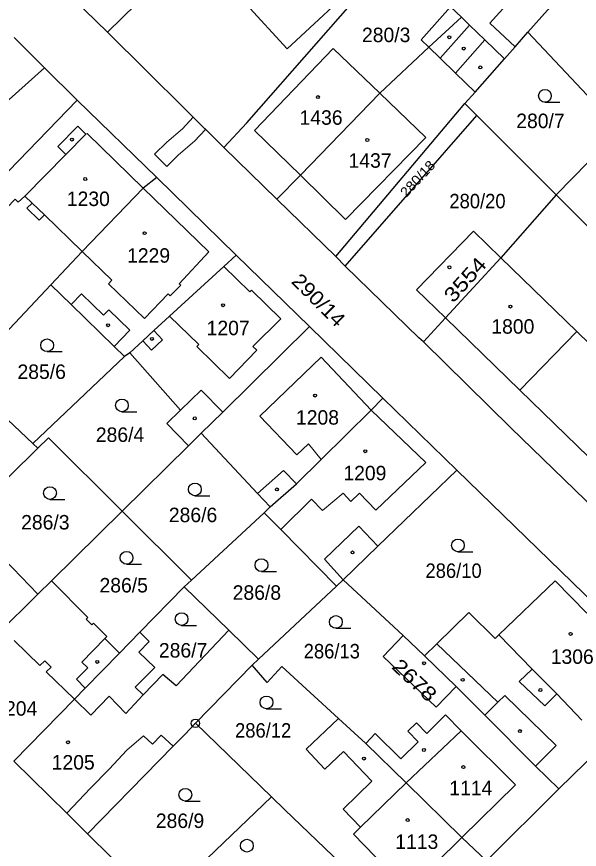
# Model space of a CAD drawing. Extents: x -679733 to -673243, y -1075091 to -1066557.
# Drawn here: x -676131.1 to -676064.9, y -1072172.5 to -1072074.7 of the extents above; entities that cross this region are included whole.
import ezdxf

# ---------------------------------------------------------------- set-up
doc = ezdxf.new("R2010")
doc.units = 0
doc.header["$LTSCALE"] = 0.68
for name, color, linetype, lineweight in [('1', 7, 'Continuous', 25), ('13', 7, 'Continuous', 13), ('3', 7, 'Continuous', 25), ('4', 7, 'Continuous', 13), ('5', 7, 'Continuous', 25), ('8', 7, 'Continuous', 25)]:
    doc.layers.add(name, color=color, linetype=linetype, lineweight=lineweight)
doc.layers.add('2', color=7, linetype='Continuous')

msp = doc.modelspace()

# ---------------------------------------------------------------- linework, layer by layer
at = {"layer": '1'}
for p, q in [((-676116.96, -1072073.18), (-676120.38, -1072076.5)), ((-676120.38, -1072076.5), (-676106.71, -1072090.05)), ((-676123.94, -1072084.5), (-676127.77, -1072080.68)), ((-676097.71, -1072093.31), (-676088.38, -1072083.66)), ((-676092.46, -1072103.98), (-676076.96, -1072086.29)), ((-676106.71, -1072090.05), (-676100.47, -1072096.13)), ((-676105.25, -1072102.7), (-676114.59, -1072093.59)), ((-676127.04, -1072106.18), (-676123.37, -1072102.26)), ((-676093.54, -1072102.88), (-676092.46, -1072103.98)), ((-676080.66, -1072110.07), (-676083.25, -1072112.89)), ((-676088.04, -1072119.52), (-676096.63, -1072111.09)), ((-676118.66, -1072132.8), (-676110.87, -1072125.11)), ((-676063.03, -1072143.78), (-676079.34, -1072127.98)), ((-676101.25, -1072132.29), (-676101.95, -1072132.98)), ((-676126.97, -1072140.99), (-676118.66, -1072132.8)), ((-676110.52, -1072140.89), (-676101.95, -1072132.98)), ((-676126.97, -1072140.99), (-676128.56, -1072142.56)), ((-676093.48, -1072141.61), (-676092.68, -1072140.85)), ((-676116.58, -1072147.02), (-676111.37, -1072141.68)), ((-676106.13, -1072146.78), (-676111.37, -1072141.68)), ((-676102.62, -1072150.19), (-676093.48, -1072141.61)), ((-676139.96, -1072153.8), (-676128.56, -1072142.56)), ((-676116.58, -1072147.02), (-676118.96, -1072149.46)), ((-676067.32, -1072165.41), (-676055.23, -1072153.53)), ((-676075.84, -1072173.87), (-676078.75, -1072171.15))]:
    msp.add_line(p, q, dxfattribs=at)
for points in [[(-676070.96, -1072076.48), (-676064.06, -1072068.7), (-676062.32, -1072066.72), (-676062.16, -1072066.56), (-676053.31, -1072056.85)], [(-676132.12, -1072062.03), (-676132.43, -1072064.73), (-676120.38, -1072076.5)], [(-676086.54, -1072067.22), (-676083.73, -1072069.95), (-676080.06, -1072073.51), (-676078.79, -1072074.73)], [(-676106.71, -1072090.05), (-676104.02, -1072087.14), (-676087.63, -1072068.46)], [(-676078.79, -1072074.73), (-676082.6, -1072078.28), (-676088.38, -1072083.66)], [(-676078.79, -1072074.73), (-676077.83, -1072075.67), (-676076.04, -1072077.4), (-676073.74, -1072079.63)], [(-676073.74, -1072079.63), (-676072.48, -1072078.21), (-676070.96, -1072076.48)], [(-676070.96, -1072076.48), (-676060.16, -1072087.97), (-676058.36, -1072086.12)], [(-676143.32, -1072094.61), (-676127.77, -1072080.68), (-676131.34, -1072077.11)], [(-676088.38, -1072083.66), (-676093.85, -1072078.42), (-676103.1, -1072088.04), (-676097.71, -1072093.31)], [(-676078.37, -1072084.88), (-676077.18, -1072083.53), (-676073.74, -1072079.63)], [(-676114.59, -1072093.59), (-676123.94, -1072084.5), (-676134.34, -1072095.2)], [(-676097.71, -1072093.31), (-676100.47, -1072096.13), (-676093.54, -1072102.88), (-676078.37, -1072084.88)], [(-676078.37, -1072084.88), (-676076.96, -1072086.29), (-676067.64, -1072095.61), (-676060.16, -1072087.97)], [(-676114.59, -1072093.59), (-676116.17, -1072094.82), (-676123.37, -1072102.26)], [(-676123.37, -1072102.26), (-676127.8, -1072097.97), (-676128.41, -1072098.6), (-676129.86, -1072097.2), (-676129.25, -1072096.58), (-676130.1, -1072095.76), (-676130.89, -1072096.49), (-676131.25, -1072096.11), (-676132.25, -1072097.2)], [(-676062.66, -1072100.6), (-676067.64, -1072095.61), (-676074.17, -1072103)], [(-676074.17, -1072103), (-676077.38, -1072099.89), (-676084.06, -1072106.77), (-676080.66, -1072110.07)], [(-676105.25, -1072102.7), (-676106.7, -1072104.03), (-676113.09, -1072109.86), (-676114.92, -1072111.56), (-676116.23, -1072112.77), (-676117.74, -1072114.18)], [(-676109.37, -1072123.64), (-676106.83, -1072121.16), (-676096.63, -1072111.09), (-676105.25, -1072102.7)], [(-676083.25, -1072112.89), (-676083.78, -1072112.42), (-676092.46, -1072103.98)], [(-676140.84, -1072106.11), (-676144.61, -1072110.04), (-676143.14, -1072111.53), (-676137.89, -1072116.59), (-676137.33, -1072117.12), (-676127.04, -1072106.18)], [(-676127.04, -1072106.18), (-676124.66, -1072108.5), (-676119.6, -1072113.43), (-676118.4, -1072114.6)], [(-676071.92, -1072118.56), (-676059.78, -1072130.34), (-676053.03, -1072123.54), (-676065.23, -1072111.67)], [(-676083.25, -1072112.89), (-676072.98, -1072122.98), (-676061.71, -1072133.91)], [(-676117.74, -1072114.18), (-676118.4, -1072114.6), (-676129.15, -1072124.84)], [(-676117.74, -1072114.18), (-676111.79, -1072120.9), (-676113.42, -1072122.5), (-676110.87, -1072125.11), (-676109.37, -1072123.64)], [(-676135.17, -1072131.89), (-676128.56, -1072125.39), (-676129.15, -1072124.84), (-676137.33, -1072117.12)], [(-676101.25, -1072132.29), (-676098.15, -1072129.57), (-676095.28, -1072126.73), (-676089.39, -1072120.91), (-676088.04, -1072119.52)], [(-676092.68, -1072140.85), (-676088.59, -1072136.9), (-676079.34, -1072127.98), (-676088.04, -1072119.52)], [(-676109.37, -1072123.64), (-676102.74, -1072130.71), (-676101.25, -1072132.29)], [(-676118.66, -1072132.8), (-676127.33, -1072124.18), (-676128.56, -1072125.39)], [(-676128.56, -1072142.56), (-676135.46, -1072135.4), (-676134.8, -1072134.75), (-676135.21, -1072134.34), (-676133.95, -1072133.13), (-676135.17, -1072131.89)], [(-676111.37, -1072141.68), (-676110.52, -1072140.89), (-676118.66, -1072132.8)], [(-676101.95, -1072132.98), (-676100.02, -1072134.94), (-676093.48, -1072141.61)], [(-676118.96, -1072149.46), (-676120.69, -1072147.75), (-676120.47, -1072147.52), (-676122.04, -1072145.93), (-676122.23, -1072146.15), (-676122.9, -1072145.47), (-676122.69, -1072145.28), (-676126.97, -1072140.99)], [(-676092.68, -1072140.85), (-676085.63, -1072147.39), (-676083.12, -1072149.8)], [(-676063.03, -1072143.78), (-676064.04, -1072144.78), (-676067.78, -1072140.98), (-676074.4, -1072147.33), (-676074.82, -1072147.74), (-676077.92, -1072144.7), (-676081.67, -1072148.38), (-676083.12, -1072149.8), (-676079.41, -1072153.38)], [(-676122.73, -1072170.71), (-676112.65, -1072160.42), (-676111.29, -1072159.03), (-676110.05, -1072157.72), (-676103.37, -1072150.88), (-676102.62, -1072150.19), (-676106.13, -1072146.78), (-676112.32, -1072153.33), (-676113.88, -1072151.97)], [(-676113.88, -1072151.97), (-676116.17, -1072154.39), (-676117.14, -1072153.47), (-676114.82, -1072151.15), (-676116.7, -1072149.34), (-676115.47, -1072148.09), (-676116.58, -1072147.02)], [(-676085.63, -1072147.39), (-676088, -1072149.85), (-676081.77, -1072155.83), (-676079.41, -1072153.38)], [(-676131.37, -1072162.17), (-676124.26, -1072154.89), (-676122.99, -1072153.59), (-676118.96, -1072149.46)], [(-676093.25, -1072157.15), (-676099.89, -1072151.05), (-676101.61, -1072152.93), (-676103.37, -1072150.88)], [(-676079.41, -1072153.38), (-676076.04, -1072156.77), (-676070.06, -1072162.77), (-676067.32, -1072165.41)], [(-676093.25, -1072157.15), (-676097.04, -1072160.75), (-676094.82, -1072163.1), (-676092.64, -1072161.04), (-676089.33, -1072164.53), (-676092.7, -1072167.81), (-676090.63, -1072169.93), (-676091.48, -1072170.75), (-676085.03, -1072177.36), (-676078.75, -1072171.15)], [(-676078.75, -1072171.15), (-676085.29, -1072164.73), (-676090, -1072160.1), (-676093.25, -1072157.15)], [(-676078.75, -1072171.15), (-676072.41, -1072164.94), (-676078.8, -1072158.6), (-676080.64, -1072156.73), (-676082.85, -1072158.9), (-676084.07, -1072157.66), (-676085.08, -1072158.66), (-676083.87, -1072159.9), (-676085.89, -1072161.89), (-676088.91, -1072158.9), (-676090, -1072160.1)], [(-676114.32, -1072179), (-676101.1, -1072166.37), (-676110.05, -1072157.72)], [(-676131.37, -1072162.17), (-676125.17, -1072168.27), (-676122.73, -1072170.71)], [(-676067.32, -1072165.41), (-676075.84, -1072173.87), (-676084.45, -1072182.35), (-676094.84, -1072192.6), (-676104.78, -1072202.48), (-676112.93, -1072210.41), (-676122.41, -1072219.9)], [(-676084.45, -1072182.35), (-676099.52, -1072167.9), (-676101.1, -1072166.37)], [(-676094.84, -1072192.6), (-676100.44, -1072192.66), (-676107.74, -1072185.42), (-676114.32, -1072179), (-676122.73, -1072170.71)]]:
    msp.add_lwpolyline(points, dxfattribs=at)
for points in [[(-676095.03, -1072064.85), (-676090.21, -1072070.04), (-676099.28, -1072078.47), (-676104.08, -1072073.22)], [(-676080.66, -1072110.07), (-676071.92, -1072118.56), (-676065.23, -1072111.67), (-676074.17, -1072103)]]:
    msp.add_lwpolyline(points, close=True, dxfattribs=at)
at = {"layer": '13'}
msp.add_lwpolyline([(-676114.86, -1072090.84), (-676113.42, -1072092.3), (-676112.02, -1072090.91), (-676110.14, -1072089.3), (-676108.86, -1072087.92), (-676110.32, -1072086.47), (-676111.56, -1072087.84), (-676113.4, -1072089.41)], close=True, dxfattribs=at)
at = {"layer": '3'}
for p, q in [((-676068.973, -1072084.73), (-676067.223, -1072084.73)), ((-676127.473, -1072114.04), (-676125.723, -1072114.04)), ((-676118.683, -1072121.11), (-676116.933, -1072121.11)), ((-676127.143, -1072131.41), (-676125.393, -1072131.41)), ((-676110.113, -1072130.98), (-676108.363, -1072130.98)), ((-676079.193, -1072137.56), (-676077.443, -1072137.56)), ((-676118.143, -1072139.02), (-676116.393, -1072139.02)), ((-676102.283, -1072139.88), (-676100.533, -1072139.88)), ((-676111.673, -1072146.22), (-676109.923, -1072146.22)), ((-676093.543, -1072146.55), (-676091.793, -1072146.55)), ((-676101.693, -1072156.01), (-676099.943, -1072156.01)), ((-676111.233, -1072166.86), (-676109.483, -1072166.86))]:
    msp.add_line(p, q, dxfattribs=at)
for centre in [(-676068.9729, -1072083.9798), (-676127.4729, -1072113.2898), (-676118.6829, -1072120.3598), (-676110.1129, -1072130.2298), (-676127.1429, -1072130.6598), (-676079.1929, -1072136.8098), (-676118.1429, -1072138.2698), (-676102.2829, -1072139.1298), (-676111.6729, -1072145.4698), (-676093.5429, -1072145.7998), (-676101.6929, -1072155.2598), (-676111.2329, -1072166.1098), (-676104.0029, -1072172.0998)]:
    msp.add_circle(centre, 0.75, dxfattribs=at)
at = {"layer": '4'}
for p, q in [((-676067.02, -1072066.07), (-676075.46, -1072075.44)), ((-676080.06, -1072073.51), (-676083.5, -1072077.41)), ((-676081.27, -1072079.57), (-676077.83, -1072075.67)), ((-676075.46, -1072075.44), (-676072.48, -1072078.21)), ((-676083.5, -1072077.41), (-676082.6, -1072078.28)), ((-676079.48, -1072081.3), (-676076.04, -1072077.4)), ((-676082.6, -1072078.28), (-676081.27, -1072079.57)), ((-676081.27, -1072079.57), (-676079.48, -1072081.3)), ((-676079.48, -1072081.3), (-676077.18, -1072083.53)), ((-676082.96, -1072088.87), (-676088.38, -1072083.66)), ((-676123.87, -1072087.56), (-676126.22, -1072089.95)), ((-676122.93, -1072088.49), (-676123.87, -1072087.56)), ((-676125.28, -1072090.88), (-676122.93, -1072088.49)), ((-676122.78, -1072088.4), (-676122.93, -1072088.49)), ((-676116.17, -1072094.82), (-676122.78, -1072088.4)), ((-676092.39, -1072098.52), (-676082.96, -1072088.87)), ((-676126.22, -1072089.95), (-676125.28, -1072090.88)), ((-676125.28, -1072090.88), (-676130.1, -1072095.76)), ((-676097.71, -1072093.31), (-676092.39, -1072098.52)), ((-676116.17, -1072094.82), (-676108.48, -1072102.33)), ((-676129.25, -1072096.58), (-676127.8, -1072097.97)), ((-676119.88, -1072105.64), (-676123.37, -1072102.26)), ((-676108.48, -1072102.33), (-676111.97, -1072106.07)), ((-676106.7, -1072104.03), (-676103.66, -1072107.03)), ((-676120.28, -1072106.06), (-676119.88, -1072105.64)), ((-676116.05, -1072110.14), (-676120.28, -1072106.06)), ((-676111.78, -1072106.23), (-676113, -1072107.47)), ((-676111.97, -1072106.07), (-676111.78, -1072106.23)), ((-676123.44, -1072107.26), (-676124.66, -1072108.5)), ((-676120.86, -1072109.77), (-676123.44, -1072107.26)), ((-676113.26, -1072107.25), (-676116.05, -1072110.14)), ((-676113, -1072107.47), (-676113.26, -1072107.25)), ((-676103.66, -1072107.03), (-676103.44, -1072106.81)), ((-676103.44, -1072106.81), (-676100.02, -1072110.19)), ((-676120.22, -1072109.11), (-676120.86, -1072109.77)), ((-676117.74, -1072111.52), (-676120.22, -1072109.11)), ((-676109.66, -1072113.21), (-676113.09, -1072109.86)), ((-676100.02, -1072110.19), (-676103.28, -1072113.45)), ((-676119.6, -1072113.43), (-676117.74, -1072111.52)), ((-676113.9, -1072112.66), (-676114.92, -1072111.56)), ((-676116.23, -1072112.77), (-676115.2, -1072113.87)), ((-676115.2, -1072113.87), (-676113.9, -1072112.66)), ((-676109.88, -1072113.44), (-676109.66, -1072113.21)), ((-676106.03, -1072117.2), (-676109.88, -1072113.44)), ((-676102.84, -1072113.87), (-676106.03, -1072117.2)), ((-676103.28, -1072113.45), (-676102.84, -1072113.87)), ((-676095.27, -1072114.68), (-676102.49, -1072121.61)), ((-676089.39, -1072120.91), (-676095.27, -1072114.68)), ((-676111.79, -1072120.9), (-676109.39, -1072118.55)), ((-676109.39, -1072118.55), (-676106.83, -1072121.16)), ((-676082.98, -1072127.07), (-676089.39, -1072120.91)), ((-676102.49, -1072121.61), (-676098.11, -1072126.17)), ((-676098.11, -1072126.17), (-676096.75, -1072124.86)), ((-676096.75, -1072124.86), (-676095.28, -1072126.73)), ((-676088.86, -1072132.68), (-676082.98, -1072127.07)), ((-676099.68, -1072128.02), (-676102.74, -1072130.71)), ((-676098.15, -1072129.57), (-676099.68, -1072128.02)), ((-676095.1, -1072132.7), (-676092.7, -1072130.68)), ((-676092.7, -1072130.68), (-676091.77, -1072131.66)), ((-676091.77, -1072131.66), (-676090.76, -1072130.69)), ((-676090.76, -1072130.69), (-676088.86, -1072132.68)), ((-676100.02, -1072134.94), (-676096.4, -1072131.38)), ((-676096.4, -1072131.38), (-676095.1, -1072132.7)), ((-676090.85, -1072134.55), (-676094.86, -1072138.43)), ((-676088.59, -1072136.9), (-676090.85, -1072134.55)), ((-676094.86, -1072138.43), (-676092.68, -1072140.85)), ((-676070.48, -1072151.35), (-676074.4, -1072147.33)), ((-676128.34, -1072150.92), (-676131.36, -1072147.98)), ((-676123.38, -1072150.53), (-676120.69, -1072147.75)), ((-676074.52, -1072155.25), (-676081.67, -1072148.38)), ((-676127.76, -1072150.36), (-676128.34, -1072150.92)), ((-676127, -1072151.11), (-676127.76, -1072150.36)), ((-676127.57, -1072151.67), (-676127, -1072151.11)), ((-676124.04, -1072152.54), (-676122.71, -1072151.21)), ((-676122.71, -1072151.21), (-676123.38, -1072150.53)), ((-676124.26, -1072154.89), (-676127.57, -1072151.67)), ((-676070.48, -1072151.35), (-676071.98, -1072152.8)), ((-676067.57, -1072154.26), (-676070.48, -1072151.35)), ((-676122.99, -1072153.59), (-676124.04, -1072152.54)), ((-676071.98, -1072152.8), (-676069, -1072155.65)), ((-676122.35, -1072156.75), (-676124.26, -1072154.89)), ((-676120.18, -1072154.52), (-676122.35, -1072156.75)), ((-676118.21, -1072156.55), (-676120.18, -1072154.52)), ((-676116.17, -1072154.39), (-676118.21, -1072156.55)), ((-676073.7, -1072154.44), (-676074.52, -1072155.25)), ((-676067.66, -1072160.33), (-676073.7, -1072154.44)), ((-676069, -1072155.65), (-676067.57, -1072154.26)), ((-676064.62, -1072157.36), (-676067.57, -1072154.26)), ((-676074.52, -1072155.25), (-676076.04, -1072156.77)), ((-676115.1, -1072160.18), (-676114.07, -1072159.1)), ((-676114.07, -1072159.1), (-676112.65, -1072160.42)), ((-676085.29, -1072164.73), (-676078.8, -1072158.6)), ((-676118.09, -1072160.88), (-676116.14, -1072159.19)), ((-676116.14, -1072159.19), (-676115.1, -1072160.18)), ((-676120.2, -1072163.09), (-676118.09, -1072160.88)), ((-676070.06, -1072162.77), (-676067.66, -1072160.33)), ((-676120.2, -1072163.09), (-676122.37, -1072165.35)), ((-676085.29, -1072164.73), (-676090.63, -1072169.93)), ((-676125.17, -1072168.27), (-676122.37, -1072165.35))]:
    msp.add_line(p, q, dxfattribs=at)
at = {"layer": '5'}
for centre in [(-676080.2068, -1072077.0892), (-676078.5068, -1072078.4292), (-676076.5668, -1072080.6392), (-676095.6568, -1072084.1292), (-676124.5668, -1072089.1192), (-676089.8468, -1072089.1692), (-676122.9968, -1072093.7592), (-676116.0168, -1072100.1192), (-676080.1968, -1072104.1292), (-676106.7968, -1072108.5892), (-676073.0268, -1072108.7492), (-676120.3068, -1072110.9392), (-676115.1568, -1072112.5492), (-676095.9768, -1072119.1992), (-676110.1268, -1072121.8792), (-676090.0868, -1072125.7392), (-676100.4768, -1072130.2392), (-676091.5868, -1072137.6392), (-676065.9468, -1072147.2092), (-676121.5868, -1072150.4992), (-676083.1668, -1072150.6592), (-676078.6368, -1072152.6092), (-676069.4968, -1072153.8092), (-676071.9068, -1072158.6392), (-676125.0168, -1072159.9392), (-676083.1968, -1072160.8492), (-676090.2468, -1072161.8592), (-676078.5568, -1072162.8692), (-676085.0968, -1072169.0892)]:
    msp.add_circle(centre, 0.175, dxfattribs=at)
at = {"layer": '8'}
for radius in [0.5, 0.0303]:
    msp.add_circle((-676110.05, -1072157.7199), radius, dxfattribs=at)

# ---------------------------------------------------------------- texts
at = {"layer": '2'}
for s, p in [('280/3', (-676090.47, -1072077.67)), ('1436', (-676097.81, -1072087.38)), ('280/7', (-676072.34, -1072087.769)), ('1437', (-676092.05, -1072092.43)), ('1230', (-676125.16, -1072096.93)), ('1229', (-676118.08, -1072103.59)), ('1207', (-676108.73, -1072112.11)), ('1800', (-676075.27, -1072111.93)), ('285/6', (-676130.96, -1072117.249)), ('1208', (-676098.23, -1072122.62)), ('286/4', (-676121.75, -1072124.65)), ('1209', (-676092.66, -1072129.16)), ('286/6', (-676113.17, -1072134.08)), ('286/3', (-676130.53, -1072134.94)), ('286/5', (-676121.32, -1072142.34)), ('286/8', (-676105.67, -1072143.2)), ('286/7', (-676114.34, -1072149.989)), ('1306', (-676068.29, -1072150.729)), ('1204', (-676133.69, -1072156.82)), ('1205', (-676126.94, -1072163.15)), ('1114', (-676080.21, -1072166.17)), ('286/9', (-676114.7, -1072170.019)), ('1113', (-676086.56, -1072172.479))]:
    msp.add_text(s, height=1.7, dxfattribs=at).set_placement(p)
for s, height, rotation, width, p in [('280/18', 1.14, 47, 1.1, (-676085.263, -1072095.978)), ('3554', 1.7, 48, 1.2, (-676079.748, -1072108.408)), ('290/14', 1.7, 315, 1.1, (-676098.871, -1072105.881)), ('2678', 1.7, 317, 1.2, (-676087.089, -1072151.201))]:
    msp.add_text(s, height=height, rotation=rotation, dxfattribs=dict(at, width=width)).set_placement(p)
at = {"layer": '2', "width": 0.95}
for s, p in [('280/20', (-676080.2, -1072097.2)), ('286/10', (-676083.01, -1072140.63)), ('286/13', (-676097.32, -1072150.09)), ('286/12', (-676105.39, -1072159.4))]:
    msp.add_text(s, height=1.7, dxfattribs=at).set_placement(p)

doc.saveas('drawing.dxf')
